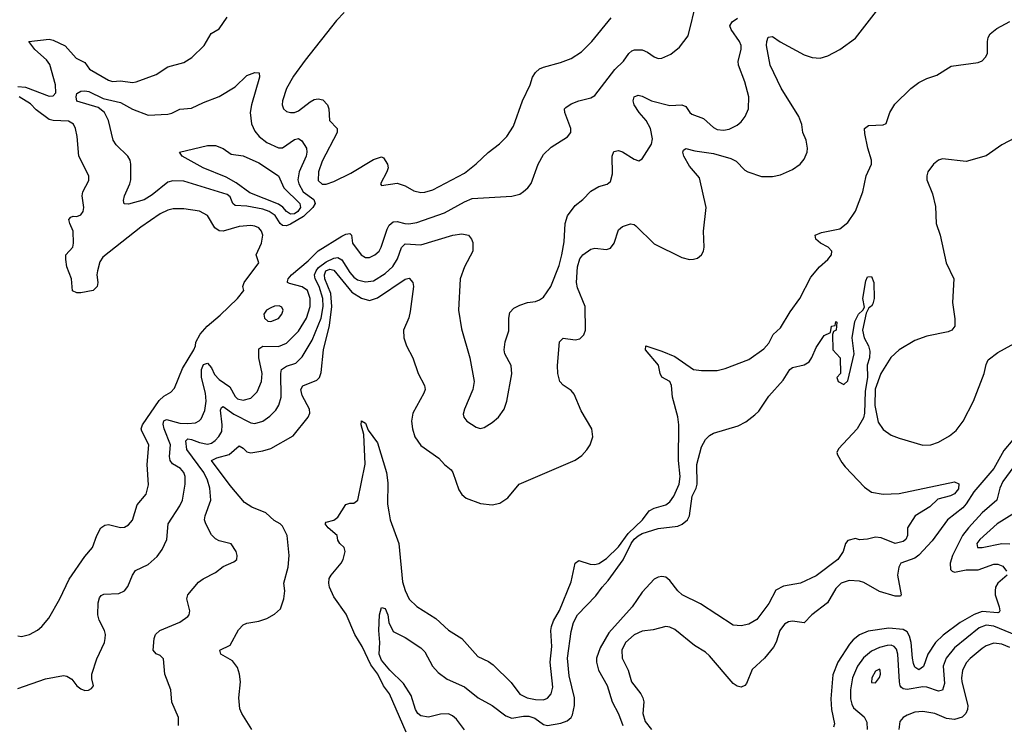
# Model space of a CAD drawing. Header units: inches. Extents: x 1173000 to 1307049, y 522583 to 678455.
# Tile 332 of 617: x 1292140 to 1297122, y 534390 to 537960. Entities that reach past the tile are written whole.
import ezdxf

# ---------------------------------------------------------------- set-up
doc = ezdxf.new("R2010")
doc.units = ezdxf.units.IN
doc.header["$MEASUREMENT"] = 0
doc.layers.add('B2593', color=7, linetype='Continuous')

msp = doc.modelspace()

# ---------------------------------------------------------------- linework, layer by layer
at = {"layer": 'B2593', "color": 5}
for points, elevation in [([(1292130, 534576.9), (1292270, 534625.7), (1292362.5, 534642.5), (1292378.8, 534638.8), (1292404.4, 534624.4), (1292430, 534591), (1292450, 534574.8), (1292470, 534567.3), (1292487.5, 534567.5), (1292504.1, 534575.9), (1292514, 534590), (1292505.4, 534625.4), (1292505.1, 534650), (1292530, 534726.8), (1292569.5, 534810), (1292573.3, 534830), (1292574.7, 534850), (1292569.6, 534870), (1292542.2, 534922.2), (1292535.6, 534950), (1292537.6, 535010), (1292544.2, 535035.8), (1292552.1, 535047.9), (1292566.5, 535053.5), (1292642.2, 535057.8), (1292669.8, 535070.2), (1292687.9, 535092.1), (1292710, 535150.8), (1292726.7, 535173.3), (1292790, 535204.2), (1292835.8, 535244.2), (1292860.4, 535279.6), (1292884.8, 535330), (1292890.8, 535410), (1292950, 535501.5), (1292963.2, 535530), (1292977.9, 535610), (1292976.7, 535650), (1292970.3, 535670.3), (1292954.4, 535690), (1292913.1, 535713.1), (1292900.8, 535730), (1292897.6, 535750), (1292903.7, 535810), (1292870.3, 535890), (1292866.4, 535913.6), (1292870, 535931.5), (1292882.7, 535937.3), (1292950, 535918.6), (1292990, 535917.2), (1293030, 535921.1), (1293048.9, 535931.1), (1293058.3, 535941.7), (1293077.4, 535982.6), (1293084.2, 536030), (1293080.7, 536070), (1293059.9, 536150), (1293060.7, 536190), (1293070, 536215.6), (1293090, 536222.4), (1293110, 536199), (1293125.4, 536165.4), (1293150, 536140.1), (1293203.3, 536103.3), (1293230, 536054), (1293242.6, 536042.6), (1293270, 536034.6), (1293310, 536046.3), (1293341.7, 536078.3), (1293363.2, 536130), (1293366.5, 536170), (1293349.9, 536250.1), (1293350, 536294.9), (1293370, 536309.3), (1293450, 536307.1), (1293490, 536323.5), (1293550, 536384), (1293591.3, 536450), (1293609.9, 536510.1), (1293609.5, 536550), (1293597.1, 536590), (1293570, 536609.4), (1293505.6, 536625.6), (1293495.6, 536630), (1293495.9, 536635.9), (1293498.5, 536650), (1293516.2, 536670), (1293599.9, 536740.1), (1293649.5, 536790.5), (1293770, 536865.8), (1293790, 536875.3), (1293810, 536878.3), (1293818.9, 536870), (1293824.6, 536830), (1293868.4, 536770), (1293890, 536757.1), (1293910, 536757.8), (1293937.2, 536770), (1293958.5, 536790), (1293969.9, 536810), (1293999.3, 536900.7), (1294010, 536920.3), (1294030, 536937.2), (1294050, 536939.7), (1294088.9, 536928.9), (1294108.3, 536928.3), (1294150, 536934), (1294290, 536983.7), (1294390, 537039), (1294430, 537055.4), (1294630, 537067), (1294670, 537077.6), (1294690, 537090.4), (1294710.9, 537109.1), (1294727.6, 537132.4), (1294764, 537230), (1294790, 537278.4), (1294830, 537315.3), (1294911.9, 537368.1), (1294929.6, 537390), (1294929.6, 537410.4), (1294899.1, 537490), (1294897.6, 537510), (1294903.1, 537516.9), (1294930, 537534.3), (1294970, 537550.2), (1295030, 537565.7), (1295050, 537577.1), (1295152.3, 537707.7), (1295194.5, 537750), (1295222.4, 537790), (1295237.9, 537802.1), (1295251.5, 537808.5), (1295290, 537807.2), (1295316.2, 537796.2), (1295350, 537771.8), (1295370, 537764.2), (1295390, 537765.3), (1295434.3, 537785.7), (1295479.4, 537820.6), (1295522, 537878), (1295564.1, 538050)], 860), ([(1293315.1, 534370), (1293264.7, 534450), (1293254.6, 534474.6), (1293249.7, 534530), (1293257.7, 534610), (1293253.1, 534650), (1293242.8, 534682.8), (1293216.4, 534716.4), (1293158.4, 534750), (1293152.3, 534770), (1293204.7, 534795.3), (1293246.8, 534873.2), (1293270, 534898.7), (1293290, 534907.4), (1293350, 534917.6), (1293390, 534930.5), (1293430, 534952.4), (1293459.5, 534980.5), (1293477.2, 535030), (1293481.7, 535070), (1293476.8, 535110), (1293499.2, 535190), (1293503.5, 535250), (1293494.3, 535350), (1293470, 535397.4), (1293457.4, 535410), (1293427.4, 535427.4), (1293385.9, 535465.9), (1293314.7, 535494.7), (1293278, 535518), (1293204.5, 535604.5), (1293111.1, 535730), (1293137.1, 535742.9), (1293199.3, 535760.7), (1293250, 535804), (1293270, 535792.9), (1293290, 535773.6), (1293310, 535769.3), (1293370, 535778.9), (1293410, 535791.1), (1293524.5, 535855.5), (1293600.3, 535950), (1293607.6, 535970), (1293606.2, 535990), (1293570, 536059.7), (1293561.9, 536090), (1293572.3, 536107.7), (1293643.2, 536136.8), (1293657, 536150), (1293665.4, 536174.6), (1293676.6, 536290), (1293707.2, 536412.8), (1293719.7, 536510), (1293714.6, 536574.6), (1293684.8, 536650), (1293681.8, 536670), (1293689.9, 536690), (1293710, 536698.1), (1293730, 536693.7), (1293821.2, 536581.2), (1293870, 536551.4), (1293910, 536539.4), (1293950, 536552.6), (1294090, 536648.3), (1294110, 536652), (1294128.9, 536630), (1294133, 536610), (1294115.3, 536484.7), (1294108.4, 536451.6), (1294082, 536390), (1294084.2, 536350), (1294096.5, 536310), (1294129.1, 536249.1), (1294156.5, 536170), (1294187.6, 536110), (1294191.5, 536090), (1294184.7, 536070), (1294128.5, 535970), (1294122.2, 535930), (1294127.3, 535890), (1294139.8, 535850), (1294170, 535805.4), (1294261.3, 535741.3), (1294290, 535710.3), (1294323.2, 535683.2), (1294332.4, 535670), (1294362.2, 535582.2), (1294378, 535558), (1294399.9, 535539.9), (1294472.3, 535512.3), (1294530, 535506), (1294570, 535514.4), (1294610, 535541.6), (1294666.6, 535610), (1294950, 535732.7), (1294984.7, 535755.3), (1295010, 535784), (1295027, 535810), (1295039.5, 535850), (1295035.1, 535890), (1294981.6, 535981.6), (1294945.5, 536065.5), (1294930, 536085.1), (1294890, 536111), (1294874, 536130), (1294863.4, 536170), (1294861, 536210), (1294871.3, 536330), (1294890, 536348.7), (1294950, 536340.8), (1294973.6, 536346.4), (1294994.6, 536365.4), (1295003, 536390), (1295001.7, 536510), (1294963, 536603), (1294957.2, 536630), (1294962.5, 536710), (1294974.2, 536750), (1294990, 536770.8), (1295030, 536799), (1295050, 536804.1), (1295110, 536797.3), (1295130, 536803.6), (1295148.4, 536830), (1295170, 536897.3), (1295190, 536914), (1295230, 536928.2), (1295250, 536923.8), (1295257.5, 536917.5), (1295350, 536826.7), (1295490, 536756.4), (1295530, 536746.4), (1295550, 536748.4), (1295570, 536753.4), (1295589.3, 536770), (1295599.5, 536790), (1295602.9, 536810), (1295599.6, 536890), (1295613, 537010), (1295580.7, 537160.7), (1295530, 537219.3), (1295501.1, 537270), (1295495.4, 537290), (1295499.6, 537300.4), (1295510, 537308.5), (1295557.1, 537297.1), (1295650, 537283.8), (1295738.5, 537258.5), (1295765.2, 537245.2), (1295810, 537199.1), (1295824.9, 537190), (1295893.6, 537166.4), (1295950, 537166.3), (1295990, 537174.9), (1296050, 537202.6), (1296089.8, 537230.2), (1296110, 537254), (1296124.7, 537290), (1296126.3, 537310), (1296118.9, 537350), (1296102, 537390), (1296097.7, 537430), (1296083.1, 537470), (1295993.8, 537613.8), (1295937.8, 537730), (1295918.3, 537830), (1295919.8, 537850), (1295928, 537872), (1295950, 537874.6), (1295988.5, 537848.5), (1296110, 537782.3), (1296150, 537768.5), (1296190, 537765.8), (1296230, 537776.9), (1296290, 537808.9), (1296370, 537867), (1296510.6, 538049.4)], 820), ([(1293782.5, 537997.5), (1293743.5, 537956.5), (1293583.9, 537756.1), (1293525, 537675), (1293490, 537611.5), (1293469.4, 537550), (1293468.4, 537530), (1293475.6, 537510), (1293490, 537496.5), (1293510, 537490.2), (1293530, 537491.2), (1293550, 537498.8), (1293610, 537544.2), (1293630, 537555.9), (1293650, 537560.2), (1293674.4, 537554.4), (1293698.2, 537530), (1293704.3, 537510), (1293708.2, 537450), (1293746.2, 537410), (1293746.6, 537390), (1293670, 537245.4), (1293652, 537190), (1293650, 537147), (1293670, 537128.5), (1293690, 537128.3), (1293730, 537141.5), (1293815.5, 537184.5), (1293930, 537252.7), (1293970, 537267.3), (1293980.7, 537260.7), (1294001, 537230), (1294004, 537210), (1293998, 537190), (1293964.9, 537130), (1293970, 537121), (1294050, 537134), (1294090, 537119.5), (1294135, 537095), (1294170, 537086.5), (1294190, 537087.6), (1294230, 537098.9), (1294390, 537183.5), (1294449.5, 537230.5), (1294510, 537288.4), (1294568.1, 537331.9), (1294605.1, 537370), (1294638.2, 537421.8), (1294684.5, 537550), (1294723.7, 537630), (1294735.7, 537670), (1294750, 537693.7), (1294770, 537712), (1294790, 537720.1), (1294876.5, 537743.5), (1294930, 537763.6), (1294982.6, 537797.4), (1295034.5, 537850), (1295132.8, 537970)], 880), ([(1292130, 537622.1), (1292170, 537618.8), (1292290, 537573), (1292310, 537574.3), (1292323.4, 537590), (1292321.1, 537630), (1292293, 537733), (1292276.5, 537756.5), (1292216.8, 537810), (1292186, 537850), (1292290, 537861), (1292310, 537857), (1292370, 537828), (1292426.2, 537766.2), (1292470, 537743.1), (1292493.2, 537710), (1292590, 537654.8), (1292610, 537648.3), (1292650.8, 537650.8), (1292710, 537642.3), (1292730, 537645.2), (1292830, 537682.8), (1292890, 537721.7), (1292970, 537743.7), (1293010.8, 537769.2), (1293073.6, 537830), (1293109.6, 537890), (1293150, 537914), (1293190, 537973)], 880), ([(1292942.9, 534390), (1292943.7, 534430), (1292910, 534508), (1292905.6, 534570), (1292875.1, 534650), (1292866.9, 534726.9), (1292850, 534743), (1292830, 534751.6), (1292814.7, 534770), (1292820.5, 534830), (1292827.3, 534850), (1292849.4, 534870), (1292950, 534913.1), (1292990, 534940.4), (1292996.9, 534950), (1293000.4, 534970), (1292985.1, 535030), (1292990.9, 535050), (1293045.3, 535114.7), (1293068.2, 535131.8), (1293130, 535164.2), (1293170, 535193.7), (1293223, 535217), (1293238, 535230), (1293240.7, 535250), (1293236.2, 535270), (1293210, 535309.3), (1293150, 535324), (1293130, 535333.3), (1293110, 535354.5), (1293081.5, 535410), (1293076, 535430), (1293078.7, 535450), (1293106.6, 535530), (1293102.3, 535590), (1293090.4, 535630), (1293071.2, 535670), (1292986.2, 535786.2), (1292980.5, 535830), (1292990, 535839), (1293010, 535836.9), (1293050, 535820.4), (1293090, 535812.2), (1293110, 535818.6), (1293128.5, 535831.5), (1293148.3, 535851.7), (1293162.4, 535877.6), (1293165.1, 535910), (1293155.8, 535984.2), (1293161.9, 535998.1), (1293170, 536002.7), (1293223.8, 535963.8), (1293310, 535921), (1293330, 535916.8), (1293370.7, 535929.3), (1293405.9, 535954.1), (1293435.8, 535984.2), (1293450.5, 536010), (1293463, 536050), (1293461, 536170), (1293465.4, 536190), (1293490, 536208), (1293537.4, 536222.6), (1293570, 536254.7), (1293619.8, 536339.8), (1293664.8, 536450), (1293675, 536510), (1293674.1, 536550), (1293655.8, 536610), (1293635.7, 536650), (1293632.1, 536670), (1293639.4, 536690), (1293652.8, 536707.2), (1293690, 536735.3), (1293730, 536754.2), (1293750, 536756.6), (1293770, 536745.7), (1293810, 536680.7), (1293830, 536658.3), (1293850, 536644.4), (1293890, 536634.7), (1293930, 536639), (1293990, 536676.2), (1294028.5, 536711.5), (1294052.3, 536750), (1294072.5, 536807.5), (1294090, 536826), (1294170, 536821.2), (1294330.9, 536870.9), (1294377.2, 536877.2), (1294410.4, 536870), (1294426.3, 536850), (1294433, 536833), (1294433.6, 536790), (1294391.5, 536710), (1294368.9, 536650), (1294360.3, 536490), (1294375.6, 536395.6), (1294417.6, 536250), (1294439.3, 536130), (1294432.7, 536090), (1294390.4, 535990), (1294384.4, 535964.4), (1294387.7, 535950), (1294402, 535930), (1294450, 535898.4), (1294470, 535892.7), (1294490, 535897.1), (1294530, 535921.6), (1294562.9, 535950), (1294591.6, 535990), (1294605.6, 536030), (1294631.1, 536168.9), (1294627, 536210), (1294594.5, 536270), (1294591.8, 536290), (1294596.2, 536330), (1294614.5, 536385.5), (1294614.3, 536450), (1294620.7, 536479.3), (1294639.7, 536500.3), (1294670, 536515.8), (1294710, 536530.3), (1294750, 536534.4), (1294770, 536542.4), (1294790, 536557.1), (1294828.2, 536610), (1294870, 536717.1), (1294883.7, 536770), (1294895.9, 536835.9), (1294899.8, 536930), (1294912.1, 536967.9), (1294950, 537019.5), (1294990, 537050.3), (1295030, 537092.2), (1295070, 537117), (1295112.1, 537127.9), (1295130, 537142), (1295139.3, 537180.7), (1295138.8, 537270), (1295146.9, 537293.1), (1295170, 537297.8), (1295190, 537291.8), (1295250, 537254), (1295273.4, 537246.6), (1295290, 537256.3), (1295336.3, 537330), (1295342.7, 537357.3), (1295332.7, 537410), (1295310.5, 537450), (1295274.6, 537490), (1295249, 537530), (1295244.4, 537550), (1295249.9, 537570.1), (1295270, 537579), (1295290, 537573.8), (1295336.4, 537550), (1295430, 537526.1), (1295490.2, 537530.2), (1295510, 537520.3), (1295530.2, 537490.2), (1295541.7, 537481.7), (1295600.5, 537460.5), (1295650, 537414.9), (1295670, 537405.5), (1295701.8, 537401.8), (1295730, 537406.9), (1295770, 537426.7), (1295790, 537443.6), (1295810.9, 537470), (1295827.7, 537510), (1295829.8, 537570), (1295810, 537646.6), (1295777.2, 537730), (1295776.1, 537750), (1295790.8, 537810), (1295790.7, 537830), (1295781.8, 537850), (1295739.3, 537910), (1295733.7, 537930), (1295746, 537950), (1295771.6, 537968.4)], 840), ([(1294095.8, 534355.8), (1294010.8, 534550), (1293980.3, 534590), (1293952, 534650), (1293917, 534697), (1293873.8, 534790), (1293836.6, 534850), (1293792.1, 534952.1), (1293730, 535039.9), (1293708.2, 535090), (1293704.3, 535110), (1293706.6, 535133.4), (1293715.3, 535150), (1293767.1, 535210), (1293777.5, 535230), (1293787.1, 535270), (1293782.4, 535290), (1293760.5, 535310), (1293750, 535326.6), (1293746.8, 535350), (1293700.3, 535390), (1293685.1, 535410), (1293690, 535417.6), (1293730, 535428.6), (1293750, 535443.5), (1293790, 535508.4), (1293810, 535514.4), (1293830, 535513.7), (1293851.4, 535530), (1293887.9, 535712.1), (1293881.4, 535861.4), (1293867.2, 535910), (1293870, 535930.8), (1293890, 535919.1), (1293903.4, 535883.4), (1293950, 535819.6), (1293995.3, 535670), (1294003.6, 535616.4), (1294001.6, 535510), (1294007.1, 535470), (1294015.3, 535430), (1294058.8, 535310), (1294076.7, 535116.7), (1294090, 535071.8), (1294110, 535028), (1294150, 534991.1), (1294244.9, 534930), (1294310, 534872.6), (1294377.6, 534830), (1294457.8, 534737.8), (1294512.6, 534712.6), (1294536.6, 534696.6), (1294627.3, 534607.3), (1294670, 534547.6), (1294707.3, 534530), (1294750, 534520.2), (1294790, 534519.7), (1294810, 534528), (1294829.8, 534550.2), (1294837.1, 534582.9), (1294824.5, 534710), (1294832.9, 534790), (1294828.4, 534870), (1294831.1, 534890), (1294841.5, 534918.5), (1294870.9, 534970.9), (1294930, 535115.5), (1294951.1, 535210), (1294970, 535223.9), (1295025.9, 535205.9), (1295050, 535204.1), (1295070, 535208.9), (1295110, 535235), (1295170, 535293), (1295218.8, 535361.2), (1295291.5, 535430), (1295325.2, 535474.8), (1295350, 535488.4), (1295410, 535505.8), (1295430, 535520.7), (1295450, 535550.3), (1295477, 535610), (1295481.5, 535650), (1295473.8, 535730), (1295476.1, 535910), (1295470, 535951.3), (1295443.7, 536050), (1295438, 536110), (1295430, 536130.6), (1295390, 536152.2), (1295380.2, 536170), (1295372, 536212), (1295306.2, 536290), (1295309, 536310), (1295390, 536283.2), (1295455.6, 536255.6), (1295550, 536191.2), (1295590, 536185.5), (1295670, 536185.8), (1295710, 536195), (1295830, 536240.5), (1295905.2, 536294.8), (1295930, 536324.2), (1295952.9, 536367.1), (1295990, 536401.2), (1296038.5, 536481.5), (1296087.9, 536550), (1296142.5, 536657.5), (1296186.9, 536710), (1296230, 536747.6), (1296247.7, 536770), (1296248.8, 536790), (1296230.7, 536810), (1296192.2, 536830), (1296168.7, 536850), (1296165.1, 536870), (1296196.9, 536883.1), (1296290, 536902.5), (1296330, 536934.8), (1296370, 536991.1), (1296407.2, 537090), (1296423.7, 537170), (1296449.9, 537230), (1296450.9, 537250), (1296431.7, 537310), (1296416.2, 537383.8), (1296415.6, 537410), (1296434.9, 537425.1), (1296510, 537428), (1296524.1, 537435.9), (1296543.6, 537490), (1296567.8, 537532.2), (1296650, 537612.4), (1296690, 537642.2), (1296730, 537662.4), (1296780.1, 537679.9), (1296854, 537726), (1296990, 537743.4), (1297010, 537751.8), (1297027.4, 537770), (1297036.5, 537790), (1297037, 537850), (1297040.8, 537870), (1297051.2, 537888.8), (1297084.3, 537915.7), (1297150, 537950.6)], 780), ([(1292130, 534843.8), (1292150, 534839.5), (1292190, 534850.3), (1292230, 534871.8), (1292251.5, 534890), (1292287.2, 534932.8), (1292343.5, 535030), (1292390.9, 535130), (1292470, 535245.3), (1292508.3, 535290), (1292530, 535350.6), (1292549.9, 535390.1), (1292570, 535402.8), (1292590, 535406.3), (1292650, 535390.4), (1292670, 535392.4), (1292690, 535404.4), (1292710, 535427.7), (1292734.5, 535505.5), (1292779.8, 535560.2), (1292792.5, 535607.5), (1292785.4, 535710), (1292792.9, 535810), (1292758.6, 535878.6), (1292755.2, 535890), (1292761.3, 535910), (1292845.6, 536034.4), (1292870, 536055.2), (1292904.4, 536075.6), (1292923.5, 536096.5), (1292964.5, 536195.5), (1293021.5, 536290), (1293029.7, 536310), (1293030.9, 536329.1), (1293052.9, 536370), (1293089.1, 536410), (1293154.5, 536465.5), (1293241.5, 536550), (1293274, 536590), (1293269.6, 536610), (1293275.6, 536630), (1293349.4, 536730), (1293336.9, 536770), (1293364.4, 536830), (1293370.5, 536870), (1293364, 536890), (1293350, 536906.8), (1293330, 536916.5), (1293310, 536919.6), (1293250, 536914.3), (1293170, 536889.9), (1293150, 536892.2), (1293128.1, 536908.1), (1293090, 536969.8), (1293050, 536992), (1292970, 537004), (1292916.9, 537003.1), (1292890, 536997.2), (1292850, 536977.8), (1292752.9, 536910), (1292560.8, 536759.2), (1292545.5, 536734.5), (1292533.4, 536690), (1292530.1, 536670), (1292535.5, 536630), (1292532.1, 536610), (1292511.3, 536590), (1292450, 536577.8), (1292430, 536579.2), (1292407.8, 536587.8), (1292402, 536650), (1292378.3, 536710), (1292373.5, 536746.5), (1292374, 536770), (1292409.2, 536810), (1292411.5, 536830), (1292411.2, 536891.2), (1292393.2, 536930), (1292389.2, 536950), (1292398, 536962), (1292410, 536966.8), (1292430, 536963.8), (1292450, 536972.7), (1292461.1, 536990), (1292464.7, 537010), (1292456.1, 537070), (1292458.7, 537090), (1292490, 537146.8), (1292489.7, 537170), (1292438.5, 537270), (1292431.3, 537370), (1292422, 537410), (1292411.7, 537431.7), (1292387.4, 537447.4), (1292310, 537450.7), (1292290, 537455.6), (1292223.9, 537503.9), (1292195.3, 537535.3), (1292138.2, 537570)], 880), ([(1297176.6, 537363.4), (1297110, 537327.6), (1297030, 537272), (1296930, 537243.2), (1296810, 537256.5), (1296790, 537249.1), (1296763.2, 537230), (1296735.2, 537190), (1296729.4, 537170), (1296731, 537150), (1296758.5, 537078.5), (1296774.5, 537014.5), (1296777.3, 536930), (1296797.2, 536870), (1296828.6, 536730), (1296866.4, 536650), (1296859.3, 536530), (1296872.3, 536447.7), (1296872.4, 536410), (1296857, 536390), (1296838.6, 536381.4), (1296730, 536358.5), (1296670, 536337.8), (1296590, 536289.5), (1296548.2, 536251.8), (1296496.7, 536170), (1296469.3, 536090.7), (1296467.9, 536007.9), (1296484.3, 535924.3), (1296510, 535886.4), (1296550, 535859), (1296590, 535842.5), (1296710, 535808.5), (1296750, 535809.6), (1296790, 535822.5), (1296844.9, 535855.1), (1296878.7, 535881.3), (1296914.9, 535930), (1296965.7, 536030), (1297019.7, 536170), (1297030, 536216), (1297041.3, 536238.7), (1297090, 536277), (1297210, 536343)], 780), ([(1294390, 534367.7), (1294350, 534421), (1294330, 534438.9), (1294310, 534447.7), (1294270, 534446.9), (1294208.5, 534431.5), (1294170, 534438.3), (1294154.6, 534450), (1294142.7, 534470), (1294120.9, 534540.9), (1294082.6, 534602.6), (1294013.3, 534670), (1293970, 534720.5), (1293958.5, 534750), (1293962.8, 534810), (1293958, 534870), (1293961, 534950), (1293970, 534986), (1293990, 534980.7), (1294002, 534950), (1294008.4, 534910), (1294030, 534864.9), (1294090, 534835.3), (1294170, 534783.1), (1294190, 534762), (1294229.1, 534690), (1294257.8, 534657.8), (1294303.4, 534623.4), (1294390, 534585), (1294459.7, 534530), (1294530, 534490.8), (1294599.1, 534439.1), (1294630, 534425.8), (1294690, 534437.3), (1294716.5, 534436.5), (1294745.9, 534425.9), (1294790, 534394.6), (1294810, 534390.1), (1294878.8, 534401.2), (1294910, 534412.7), (1294929.8, 534430), (1294937.3, 534442.7), (1294947.6, 534490), (1294947.1, 534530), (1294920.9, 534640.9), (1294912.7, 534730), (1294930, 534865.5), (1294942.9, 534910), (1294963, 534950), (1295055.1, 535044.9), (1295087.3, 535090), (1295117.4, 535122.6), (1295193.2, 535226.8), (1295234.5, 535310), (1295250, 535332.1), (1295270, 535349.7), (1295290, 535360.3), (1295370, 535386.1), (1295470, 535398.3), (1295491.7, 535408.3), (1295518.6, 535430), (1295529.4, 535450), (1295542.3, 535550), (1295562.7, 535590), (1295567.7, 535610), (1295566.5, 535710), (1295590, 535799.1), (1295610, 535837.1), (1295630, 535856.3), (1295651.5, 535868.5), (1295775, 535905), (1295814, 535926), (1295859.4, 535960.6), (1295879.6, 535980.4), (1295930, 536056.3), (1296002.7, 536137.3), (1296037.2, 536190), (1296050, 536200.7), (1296110, 536214.8), (1296135.3, 536230), (1296149.1, 536250.9), (1296170, 536302), (1296210, 536362), (1296242, 536378), (1296248, 536410), (1296266, 536414), (1296270, 536434), (1296274, 536430), (1296272, 536390), (1296258, 536382), (1296252.7, 536367.3), (1296254, 536290), (1296292, 536250), (1296294, 536170), (1296274, 536150), (1296282, 536130), (1296310, 536114), (1296330, 536134), (1296362.9, 536270), (1296351.6, 536350), (1296366, 536434), (1296385.1, 536470), (1296406.6, 536490), (1296414.6, 536505.4), (1296406.8, 536550), (1296420.9, 536639.1), (1296430, 536659.1), (1296450, 536660.7), (1296461.7, 536630), (1296463.9, 536550), (1296456.7, 536523.3), (1296450, 536511.8), (1296436.7, 536503.3), (1296424, 536476), (1296404.9, 536390), (1296413.7, 536350), (1296435.8, 536310), (1296442.5, 536282.5), (1296439.5, 536250), (1296428, 536212), (1296430.5, 536150.5), (1296418.3, 536081.7), (1296415.4, 535970), (1296410, 535945.8), (1296377.9, 535890), (1296282.4, 535790), (1296275.3, 535770), (1296278.5, 535758.5), (1296299.6, 535719.6), (1296317.8, 535697.8), (1296415.3, 535595.3), (1296450.8, 535570.8), (1296510, 535559.1), (1296590, 535563), (1296870, 535621.6), (1296892, 535612), (1296890, 535586), (1296870, 535561.3), (1296850, 535551.8), (1296785.1, 535534.9), (1296744.7, 535495.3), (1296672, 535450), (1296632, 535390), (1296632, 535350), (1296624.7, 535330), (1296610, 535321.2), (1296570, 535309.7), (1296498.5, 535338.5), (1296470, 535342.6), (1296430, 535331.8), (1296390, 535329.6), (1296370, 535335.1), (1296330, 535326), (1296319.3, 535310), (1296307.4, 535270), (1296279.6, 535230), (1296170, 535147.4), (1296090.6, 535110), (1296005.3, 535094.7), (1295965.8, 535074.2), (1295930, 535006.6), (1295870, 534926.6), (1295830, 534902.7), (1295790, 534893.2), (1295750, 534897.2), (1295584.3, 535004.3), (1295492.8, 535050), (1295470, 535071.1), (1295430, 535122.9), (1295410, 535139.3), (1295390, 535142.7), (1295370, 535139.3), (1295350, 535129.2), (1295290, 535064.5), (1295239.6, 534990), (1295121.8, 534858.2), (1295077.3, 534782.7), (1295059.5, 534730), (1295058.5, 534710), (1295068, 534670), (1295112.6, 534592.6), (1295138, 534510), (1295170, 534448.7), (1295192.5, 534390)], 760), ([(1297165.2, 535834.8), (1297119.8, 535780.2), (1297069.2, 535690), (1296968.1, 535571.9), (1296930, 535510.4), (1296912.5, 535490), (1296834.5, 535430), (1296756.4, 535323.6), (1296690, 535251.2), (1296670, 535236.6), (1296599.1, 535210), (1296587.8, 535190), (1296582.2, 535150), (1296601.1, 535050), (1296596.5, 535043.5), (1296570, 535043.2), (1296490, 535067.7), (1296412.2, 535112.2), (1296390, 535119.6), (1296337.6, 535122.4), (1296297.1, 535110), (1296270, 535082.5), (1296227.5, 535010), (1296147.7, 534950), (1296110, 534909.7), (1296050, 534917.9), (1296030, 534914.4), (1296010, 534901.5), (1295987, 534870), (1295968.6, 534811.4), (1295954.8, 534785.2), (1295909.2, 534730.8), (1295847.1, 534672.9), (1295818, 534602), (1295810, 534591.5), (1295790, 534584), (1295770, 534588.4), (1295750, 534601.7), (1295630, 534742.2), (1295610, 534759.8), (1295554, 534794), (1295454.6, 534874.6), (1295430, 534887.2), (1295410, 534890.8), (1295346, 534874), (1295290, 534866.5), (1295250, 534848), (1295205.1, 534810), (1295186.8, 534770), (1295189.4, 534730), (1295218.5, 534670), (1295236.2, 534610), (1295283.2, 534550), (1295293.5, 534530), (1295297.6, 534510), (1295292.5, 534450), (1295304.6, 534410), (1295336.9, 534370)], 780), ([(1297206.9, 535750), (1297115.5, 535624.5), (1297099.7, 535590), (1297084.4, 535530), (1297010, 535465.8), (1296940.8, 535390), (1296910.7, 535350), (1296860.4, 535250), (1296848.4, 535210), (1296850, 535178.9), (1296857.8, 535170), (1296870, 535165.6), (1296930, 535177.5), (1296990, 535177.7), (1297070, 535206), (1297090, 535206.2), (1297115.5, 535195.5), (1297133.7, 535170)], 820), ([(1297170, 535461.2), (1297086.5, 535410), (1296997.6, 535330), (1296983.1, 535310), (1296986.8, 535290), (1297010.5, 535290.5), (1297108.9, 535311.1), (1297150, 535307.8)], 840), ([(1297136.5, 535150), (1297089.3, 535110), (1297077.7, 535090), (1297075.3, 535070), (1297076.8, 535050), (1297096.3, 534990), (1297099.8, 534970), (1297096.8, 534963.2), (1297090, 534958.9), (1297010, 534965.7), (1296970, 534951.8), (1296899.5, 534910), (1296813.3, 534846.7), (1296774.6, 534810), (1296735.5, 534750), (1296712.8, 534687.2), (1296690, 534671.7), (1296670, 534684.2), (1296663.4, 534703.4), (1296657.2, 534730), (1296650.7, 534810), (1296642.2, 534842.2), (1296630, 534862.6), (1296610, 534875.9), (1296537.4, 534882.6), (1296433.3, 534866.7), (1296390, 534848.3), (1296357.8, 534822.2), (1296339.4, 534800.6), (1296279.2, 534710), (1296254.7, 534645.3), (1296244.8, 534524.8), (1296248.4, 534470), (1296262.2, 534397.8), (1296258.3, 534381.7)], 820), ([(1297270, 534808.7), (1297070, 534892.2), (1297030, 534896.6), (1296995.6, 534884.4), (1296870, 534782.2), (1296827.9, 534730), (1296813.1, 534690), (1296818.8, 534601.2), (1296810, 534567.7), (1296790, 534562.5), (1296730, 534583.1), (1296710, 534585.5), (1296630, 534570.9), (1296610, 534575.2), (1296601.9, 534581.9), (1296595.7, 534590), (1296591.8, 534610), (1296583.2, 534750), (1296576.4, 534776.4), (1296565.4, 534790), (1296550, 534795.5), (1296530, 534794.6), (1296490, 534784.3), (1296450, 534765.3), (1296410, 534731.7), (1296380.1, 534690), (1296354.6, 534630), (1296343.6, 534570), (1296344.3, 534524.3), (1296350, 534498), (1296359.6, 534479.6), (1296413.6, 534433.6), (1296427.1, 534407.1), (1296428.8, 534370)], 840), ([(1297150, 534784.1), (1297110, 534800.7), (1297070, 534806.4), (1297030, 534792.9), (1297010, 534778.9), (1296950, 534729), (1296930, 534705.8), (1296910, 534667), (1296905.4, 534630), (1296907.9, 534610), (1296938, 534490), (1296936.6, 534470), (1296928.4, 534450), (1296909, 534431), (1296870, 534419.5), (1296830, 534424.4), (1296769.9, 534449.9), (1296710, 534460.6), (1296670, 534457), (1296630, 534441.4), (1296610.2, 534429.8), (1296594.3, 534410), (1296589.2, 534370)], 860)]:
    msp.add_lwpolyline(points, dxfattribs=dict(at, elevation=elevation))
for points, elevation in [([(1293470, 537311.9), (1293530, 537353.5), (1293550, 537359.3), (1293567.2, 537347.2), (1293590.9, 537310), (1293593.6, 537290), (1293589.6, 537270), (1293554.6, 537190), (1293548, 537150), (1293551.7, 537130), (1293573.6, 537090), (1293629, 537050), (1293634.5, 537030), (1293622.8, 537010), (1293575.6, 536964.4), (1293510, 536925.1), (1293490, 536917.9), (1293470, 536918.4), (1293457.2, 536930), (1293432.7, 536970), (1293401.7, 536990), (1293370, 537001.3), (1293290, 537016.6), (1293230, 537019.5), (1293218.2, 537030), (1293204.3, 537064.3), (1293190, 537076.7), (1292970, 537143.1), (1292915.3, 537144.7), (1292890, 537138.4), (1292810, 537073.8), (1292770, 537049.4), (1292690, 537027.2), (1292668, 537028), (1292664.9, 537044.9), (1292671.1, 537070), (1292698, 537130), (1292702.4, 537150), (1292702.3, 537230), (1292698.2, 537250), (1292687.8, 537270), (1292627.4, 537327.4), (1292612.5, 537350), (1292589.9, 537450), (1292569.1, 537490), (1292536.5, 537516.5), (1292428.7, 537548.7), (1292425.3, 537570), (1292430, 537587.3), (1292450, 537599.1), (1292470, 537601.1), (1292490, 537596.3), (1292561.8, 537561.8), (1292650, 537541.9), (1292710, 537507.8), (1292790, 537477.8), (1292890, 537481.6), (1292910, 537486.7), (1292950, 537507.3), (1293010, 537512.4), (1293070, 537542), (1293149, 537571), (1293230, 537621.1), (1293290, 537678.5), (1293330, 537693.6), (1293351.3, 537691.3), (1293353.8, 537670), (1293313, 537530), (1293306.6, 537490), (1293313.8, 537433.8), (1293330, 537395.6), (1293352.2, 537370), (1293390, 537338.9), (1293450, 537312.7)], 860), ([(1293510, 536975.7), (1293490.4, 536990), (1293472.2, 537012.2), (1293450, 537026.8), (1293305.1, 537085.1), (1293234.9, 537134.9), (1293184.4, 537164.4), (1293067.6, 537210), (1292962.9, 537270), (1292948, 537290), (1293090, 537324.4), (1293130, 537324.2), (1293170, 537309.1), (1293210, 537279.3), (1293270, 537271.8), (1293350, 537235.5), (1293449, 537170), (1293477.1, 537110), (1293557.4, 537030), (1293560.4, 537010), (1293548.2, 536990), (1293530, 536978.5)], 840), ([(1293452.7, 536512.7), (1293430, 536511.1), (1293410, 536502.9), (1293388.2, 536490), (1293374.9, 536470), (1293378.7, 536450), (1293395.6, 536435.6), (1293410, 536432.9), (1293450, 536449.3), (1293466.9, 536470), (1293473.7, 536490), (1293465.7, 536505.7)], 880), ([(1296490, 534674.5), (1296470, 534664.7), (1296452.2, 534630), (1296450, 534607.7), (1296470, 534605.3), (1296490, 534633), (1296495.9, 534650), (1296494.2, 534670)], 860)]:
    msp.add_lwpolyline(points, close=True, dxfattribs=dict(at, elevation=elevation))

doc.saveas('drawing.dxf')
